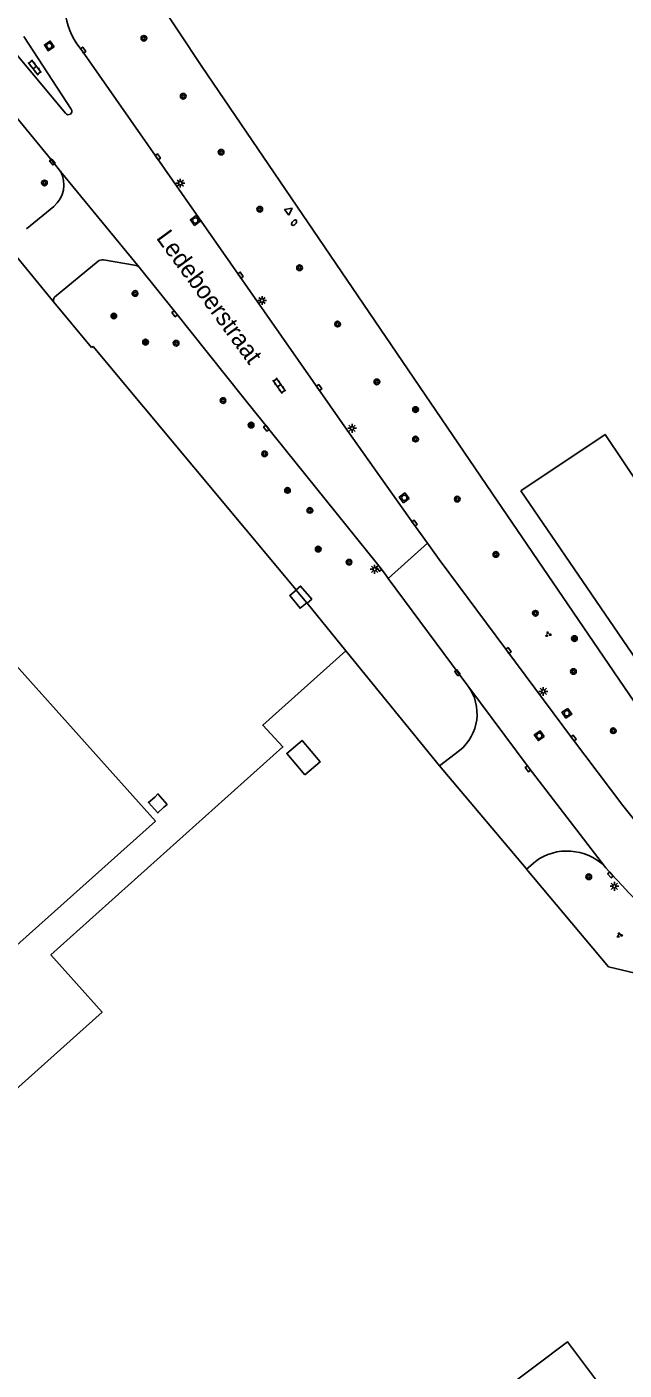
# Model space of a CAD drawing. Extents: x 130998 to 133001, y 398999 to 403002.
# Drawn here: x 131227 to 131311.8, y 399375.3 to 399566.2 of the extents above; entities that cross this region are included whole.
import ezdxf

# ---------------------------------------------------------------- set-up
doc = ezdxf.new("R2010")
doc.units = 0
for name, color, linetype in [('gg-afsc-hekwerk', 7, 'Continuous'), ('gg-anno-openbare ruimte label', 7, 'Continuous'), ('gg-bbg-bijgebouw', 7, 'Continuous'), ('gg-bbg-hoofdgebouw', 7, 'Continuous'), ('gg-bbg-lage trafo', 7, 'Continuous'), ('gg-knt-verharding', 7, 'Continuous'), ('gg-knt-verharding nz', 7, 'Continuous'), ('gt-grn-groengrens', 7, 'Continuous'), ('gt-grn-vlakafsluiter', 7, 'Continuous'), ('gt-grn-weggrens', 7, 'Continuous'), ('gt-symb-boom', 7, 'Continuous'), ('gt-symb-brandkraan', 7, 'Continuous'), ('gt-symb-groenvak', 7, 'Continuous'), ('gt-symb-klinker verharding', 7, 'Continuous'), ('gt-symb-kolk', 7, 'Continuous'), ('gt-symb-lichtmast', 7, 'Continuous'), ('gt-symb-rioolschacht', 7, 'Continuous'), ('gt-symb-solitaire heester', 7, 'Continuous'), ('gt-symb-waterafsluiter', 7, 'Continuous')]:
    doc.layers.add(name, color=color, linetype=linetype)

# ---------------------------------------------------------------- blocks, each defined once
blk = doc.blocks.new('gt0-KOLK')
at = {"layer": 'gt-symb-kolk'}
blk.add_lwpolyline([(0, 0), (0.37, 0), (0.37, 0.4), (-0.38, 0.4), (-0.38, 0), (0, 0)], dxfattribs=at)
blk = doc.blocks.new('gt0-RS')
at = {"layer": 'gt-symb-rioolschacht'}
blk.add_lwpolyline([(-0.5, -0.5), (0.5, -0.5), (0.5, 0.5), (-0.5, 0.5)], close=True, dxfattribs=at)
blk.add_circle((0, 0), 0.375, dxfattribs=at)
blk = doc.blocks.new('gt0-BOOM')
at = {"layer": 'gt-symb-boom'}
for radius in [0.4, 0.2]:
    blk.add_circle((0, 0), radius, dxfattribs=at)
blk = doc.blocks.new('gt0-LMAST')
at = {"layer": 'gt-symb-lichtmast'}
for p, q in [((-0.18, 0.17), (-0.45, 0.44)), ((-0.01, 0.25), (-0.01, 0.62)), ((0.17, 0.17), (0.44, 0.44)), ((-0.26, 0), (-0.63, 0)), ((-0.18, -0.18), (-0.45, -0.45)), ((-0.01, -0.25), (-0.01, -0.63)), ((0.44, -0.45), (0.17, -0.18)), ((0.24, 0), (0.62, 0))]:
    blk.add_line(p, q, dxfattribs=at)
blk.add_circle((-0.01, 0), 0.25, dxfattribs=at)
blk = doc.blocks.new('gt0-GRVAK')
at = {"layer": 'gt-symb-groenvak'}
for p, q in [((-0.11, 0.19), (-0.23, 0.24)), ((-0.18, 0.15), (0.09, 0.15)), ((-0.09, 0.21), (-0.16, 0.32)), ((-0.05, 0.21), (-0.05, 0.39)), ((0, 0.21), (0.06, 0.32)), ((0.01, 0.19), (0.13, 0.24)), ((0.26, -0.05), (0.2, 0.06)), ((0.3, -0.05), (0.3, 0.13)), ((0.35, -0.05), (0.41, 0.06)), ((-0.24, -0.23), (-0.36, -0.18)), ((-0.32, -0.26), (-0.05, -0.26)), ((-0.23, -0.21), (-0.29, -0.09)), ((-0.18, -0.2), (-0.18, -0.02)), ((-0.14, -0.21), (-0.07, -0.09)), ((-0.12, -0.23), (0, -0.18)), ((0.24, -0.07), (0.12, -0.02)), ((0.17, -0.11), (0.44, -0.11)), ((0.37, -0.07), (0.49, -0.02))]:
    blk.add_line(p, q, dxfattribs=at)
blk = doc.blocks.new('gt0-KL1')
at = {"layer": 'gt-symb-klinker verharding'}
for p, q in [((-1.15, 0.3), (1.15, 0.3)), ((-1, -0.3), (-1, 0.3)), ((-0.5, 0.3), (-0.5, 0.45)), ((0, -0.3), (0, 0.3)), ((0.5, 0.3), (0.5, 0.45)), ((1, -0.3), (1, 0.3)), ((-1.15, -0.3), (1.15, -0.3)), ((-0.5, -0.45), (-0.5, -0.3)), ((0.5, -0.45), (0.5, -0.3))]:
    blk.add_line(p, q, dxfattribs=at)
blk = doc.blocks.new('gt0-SH')
at = {"layer": 'gt-symb-solitaire heester'}
blk.add_circle((0, 0), 0.4, dxfattribs=at)
for centre, start, end in [((-0.35, 0.2), 270, 30), ((-0.35, -0.2), 330, 90), ((0, 0.4), 210, 330), ((0.35, 0.2), 150, 270), ((0.35, -0.2), 90, 210), ((0, -0.4), 30, 150)]:
    blk.add_arc(centre, 0.4, start, end, dxfattribs=at)
blk = doc.blocks.new('gt0-BR')
at = {"layer": 'gt-symb-brandkraan'}
for centre, radius, start, end in [((-0.24, 0), 0.206, 107.5669, 252.4331), ((0.6, -2.66), 3, 106.892, 107.5669), ((0, -0.69), 0.938, 73.108, 106.892), ((-0.6, -2.66), 3, 72.4331, 73.108), ((0.24, 0), 0.206, 287.567, 72.4331), ((0.6, 2.66), 3, 252.4331, 253.108), ((0, 0.69), 0.938, 253.108, 286.8921), ((-0.6, 2.66), 3, 286.8921, 287.567)]:
    blk.add_arc(centre, radius, start, end, dxfattribs=at)
blk = doc.blocks.new('gt0-WAFSL')
at = {"layer": 'gt-symb-waterafsluiter'}
for p, q in [((-0.5, -0.33), (0, 0.67)), ((0, 0.67), (0.5, -0.33)), ((0.5, -0.33), (-0.5, -0.33))]:
    blk.add_line(p, q, dxfattribs=at)

msp = doc.modelspace()

# ---------------------------------------------------------------- linework, layer by layer
at = {"layer": 'gg-afsc-hekwerk'}
for p, q in [((131316.94, 399464.9), (131293.08, 399500)), ((131265.25, 399486.21), (131265.28, 399486.18)), ((131266.77, 399484.39), (131266.82, 399484.33)), ((131266.82, 399484.33), (131272.32, 399477.53))]:
    msp.add_line(p, q, dxfattribs=at)
for points in [[(131293.08, 399500), (131251.89, 399560.61), (131245.06, 399570.93)], [(131265.25, 399486.21), (131236.44, 399520.82), (131236.23, 399520.67)], [(131272.32, 399477.53), (131260.52, 399466.96), (131263.38, 399463.89), (131230.45, 399434.33), (131237.71, 399426.16), (131185.83, 399379.7), (131219.07, 399342.4), (131217.88, 399341.3), (131223.62, 399333.68), (131205.38, 399319.97)], [(131297.99, 399446.52), (131309.62, 399432.65), (131316.2, 399431.06), (131328.11, 399428.83)]]:
    msp.add_lwpolyline(points, dxfattribs=at)
at = {"layer": 'gg-bbg-bijgebouw'}
for points in [[(131297.18, 399500.27), (131309.13, 399508.31), (131314.37, 399500.52), (131320.04, 399504.36), (131325.63, 399496.19), (131320.84, 399492.94), (131322.93, 399489.83), (131322.2, 399489.34), (131333.12, 399473.37), (131321.12, 399465.21), (131297.18, 399500.27)], [(131266.49, 399459.91), (131268.66, 399461.76), (131266.11, 399464.8), (131263.93, 399462.97), (131266.49, 399459.91)]]:
    msp.add_lwpolyline(points, dxfattribs=at)
at = {"layer": 'gg-bbg-hoofdgebouw'}
for points in [[(131172.02, 399499.64), (131203.86, 399528.17), (131209.01, 399522.4), (131194.82, 399509.7), (131245.28, 399453.34), (131177.62, 399392.76), (131182.92, 399386.8), (131178.24, 399382.61), (131150.7, 399413.36)], [(131294.23, 399372.1), (131303.81, 399379.31), (131308.78, 399372.7), (131299.22, 399365.5), (131309.21, 399352.23)]]:
    msp.add_lwpolyline(points, dxfattribs=at)
at = {"layer": 'gg-bbg-lage trafo'}
msp.add_line((131266.77, 399484.39), (131265.28, 399486.18), dxfattribs=at)
for points in [[(131265.28, 399486.18), (131264.35, 399485.4), (131265.84, 399483.61), (131266.77, 399484.39)], [(131246.96, 399455.72), (131246.46, 399455.33), (131245.63, 399454.5), (131244.3, 399456), (131245.2, 399456.73), (131245.65, 399457.21), (131246.96, 399455.72)]]:
    msp.add_lwpolyline(points, dxfattribs=at)
at = {"layer": 'gg-knt-verharding'}
for p, q in [((131232.51, 399553.96), (131224.67, 399563.41)), ((131233.33, 399554.56), (131226.6, 399564.85)), ((131226.99, 399537.53), (131230.85, 399540.72)), ((131237.14, 399532.94), (131230.97, 399527.8)), ((131242.31, 399532.35), (131237.89, 399533.11)), ((131248.17, 399525.58), (131242.99, 399532.06)), ((131230.88, 399527.11), (131236.23, 399520.67)), ((131289.67, 399472.58), (131278.35, 399487.85)), ((131285.64, 399461.18), (131288.49, 399463.38)), ((131297.99, 399446.52), (131299.24, 399447.62)), ((131297.92, 399446.6), (131297.99, 399446.52))]:
    msp.add_line(p, q, dxfattribs=at)
for points in [[(131234.14, 399563.82), (131234.86, 399562.82), (131272.53, 399508.9), (131281.92, 399495.59), (131283.9, 399492.85)], [(131231.79, 399545.7), (131230.82, 399546.97), (131224.15, 399555.09), (131222.98, 399556.55)], [(131248.17, 399525.58), (131250.2, 399523.04), (131257.86, 399513.47)], [(131257.86, 399513.47), (131276.8, 399489.88), (131277.18, 399489.41)], [(131316.64, 399449.46), (131315.84, 399450.37), (131311.66, 399455.54), (131304.51, 399465.03), (131285.57, 399490.53), (131283.9, 399492.85)], [(131278.35, 399487.85), (131277.95, 399488.39), (131277.18, 399489.41)], [(131266.82, 399484.33), (131267.48, 399484.89), (131265.9, 399486.76), (131265.25, 399486.21)], [(131309.06, 399446.93), (131309.23, 399446.72), (131310.05, 399445.82), (131311.57, 399444.18)]]:
    msp.add_lwpolyline(points, dxfattribs=at)
for centre, radius, start, end in [((131242.51, 399569.42), 10.07, 181.581, 213.7566), ((131232.92, 399554.26), 0.508, 216.7402, 35.3975), ((131228.26, 399543.79), 4.02, 310.1332, 28.5221), ((131237.74, 399532.03), 1.09, 82.498, 123.5362), ((131242.35, 399531.49), 0.858, 42.0957, 92.6766), ((131231.32, 399527.4), 0.533, 131.6517, 213.1373), ((131284.21, 399468.6), 6.75, 309.309, 36.0945), ((131303.74, 399441.46), 7.63, 45.8162, 126.1494), ((131334.46, 399463.79), 30.14, 220.5871, 241.5899)]:
    msp.add_arc(centre, radius, start, end, dxfattribs=at)
at = {"layer": 'gg-knt-verharding nz'}
msp.add_line((131231.79, 399545.7), (131242.99, 399532.06), dxfattribs=at)
msp.add_lwpolyline([(131309.06, 399446.93), (131298.35, 399460.89), (131289.67, 399472.58)], dxfattribs=at)
at = {"layer": 'gt-grn-groengrens'}
msp.add_line((131272.32, 399477.53), (131285.64, 399461.18), dxfattribs=at)
at = {"layer": 'gt-grn-vlakafsluiter'}
for p, q in [((131221.74, 399538.21), (131230.88, 399527.11)), ((131285.64, 399461.18), (131297.92, 399446.6))]:
    msp.add_line(p, q, dxfattribs=at)
at = {"layer": 'gt-grn-weggrens'}
msp.add_line((131283.9, 399492.85), (131278.35, 399487.85), dxfattribs=at)

# ---------------------------------------------------------------- block references
at = {"layer": 'gt-symb-boom'}
for p, rotation in [((131243.65, 399564.62), 124.11906284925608), ((131249.23, 399556.38), 124.11906284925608), ((131254.61, 399548.43), 124.1190628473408), ((131260.11, 399540.32), 124.11906284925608), ((131265.75, 399531.99), 124.1190628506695), ((131271.16, 399524), 124.1190628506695), ((131276.74, 399515.77), 124.1190628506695), ((131282.23, 399507.65), 124.11906284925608), ((131260.79, 399505.55), -52.064736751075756)]:
    msp.add_blockref('gt0-BOOM', p, dxfattribs=dict(at, rotation=rotation))
for p in [(131229.53, 399544.05), (131242.39, 399528.35), (131248.22, 399521.27), (131254.89, 399513.12), (131288.15, 399499.11), (131267.22, 399497.51), (131293.63, 399491.25), (131272.78, 399490.15), (131299.24, 399482.88), (131304.65, 399474.61), (131310.31, 399466.19), (131306.83, 399445.43)]:
    msp.add_blockref('gt0-BOOM', p, dxfattribs=at)
at = {"layer": 'gt-symb-brandkraan', "rotation": -131.0673563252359}
msp.add_blockref('gt0-BR', (131264.98, 399538.41), dxfattribs=at)
at = {"layer": 'gt-symb-groenvak'}
for p in [(131301.03, 399479.9), (131311.17, 399437.13)]:
    msp.add_blockref('gt0-GRVAK', p, dxfattribs=at)
at = {"layer": 'gt-symb-klinker verharding'}
for p, rotation in [((131228.14, 399560.47), -51.9843395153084), ((131262.87, 399515.23), -54.975126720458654)]:
    msp.add_blockref('gt0-KL1', p, dxfattribs=dict(at, rotation=rotation))
at = {"layer": 'gt-symb-kolk'}
for p, rotation in [((131234.86, 399562.82), -55.054901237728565), ((131245.46, 399547.65), -55.05490123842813), ((131230.49, 399546.91), -52.47322862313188), ((131257.21, 399530.84), -55.10187643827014), ((131248.17, 399525.58), 128.82982490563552), ((131268.37, 399514.84), -54.975126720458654), ((131261.18, 399509.32), 128.6687537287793), ((131281.92, 399495.59), -54.19589409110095), ((131277.18, 399489.41), 128.7492769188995), ((131295.27, 399477.47), -53.416578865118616), ((131288.01, 399474.31), -53.470664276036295), ((131304.51, 399465.03), -52.969610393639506), ((131298.35, 399460.89), 126.74379669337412), ((131310.05, 399445.82), 132.16188122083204)]:
    msp.add_blockref('gt0-KOLK', p, dxfattribs=dict(at, rotation=rotation))
at = {"layer": 'gt-symb-lichtmast'}
for p in [(131248.83, 399544.03), (131260.44, 399527.35), (131273.22, 399509.18), (131276.42, 399489.14), (131300.38, 399471.78), (131310.47, 399444.07)]:
    msp.add_blockref('gt0-LMAST', p, dxfattribs=at)
at = {"layer": 'gt-symb-rioolschacht'}
for p, rotation in [((131230.21, 399563.53), 124.19864361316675), ((131250.95, 399538.71), -143.41657886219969), ((131280.62, 399499.29), 126.66359247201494), ((131303.71, 399468.67), -146.54839854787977), ((131299.79, 399465.48), 126.09056723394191)]:
    msp.add_blockref('gt0-RS', p, dxfattribs=dict(at, rotation=rotation))
at = {"layer": 'gt-symb-solitaire heester'}
for p in [(131239.38, 399525.14), (131243.89, 399521.43), (131282.23, 399511.84), (131258.87, 399509.63), (131264.04, 399500.35), (131268.41, 399492), (131304.79, 399479.29)]:
    msp.add_blockref('gt0-SH', p, dxfattribs=at)
at = {"layer": 'gt-symb-waterafsluiter', "rotation": -53.00410224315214}
msp.add_blockref('gt0-WAFSL', (131264.19, 399540.07), dxfattribs=at)

# ---------------------------------------------------------------- texts
at = {"layer": 'gg-anno-openbare ruimte label'}
msp.add_text('Ledeboerstraat', height=2.5, rotation=306.3, dxfattribs=at).set_placement((131245.31, 399536.22))

doc.saveas('drawing.dxf')
